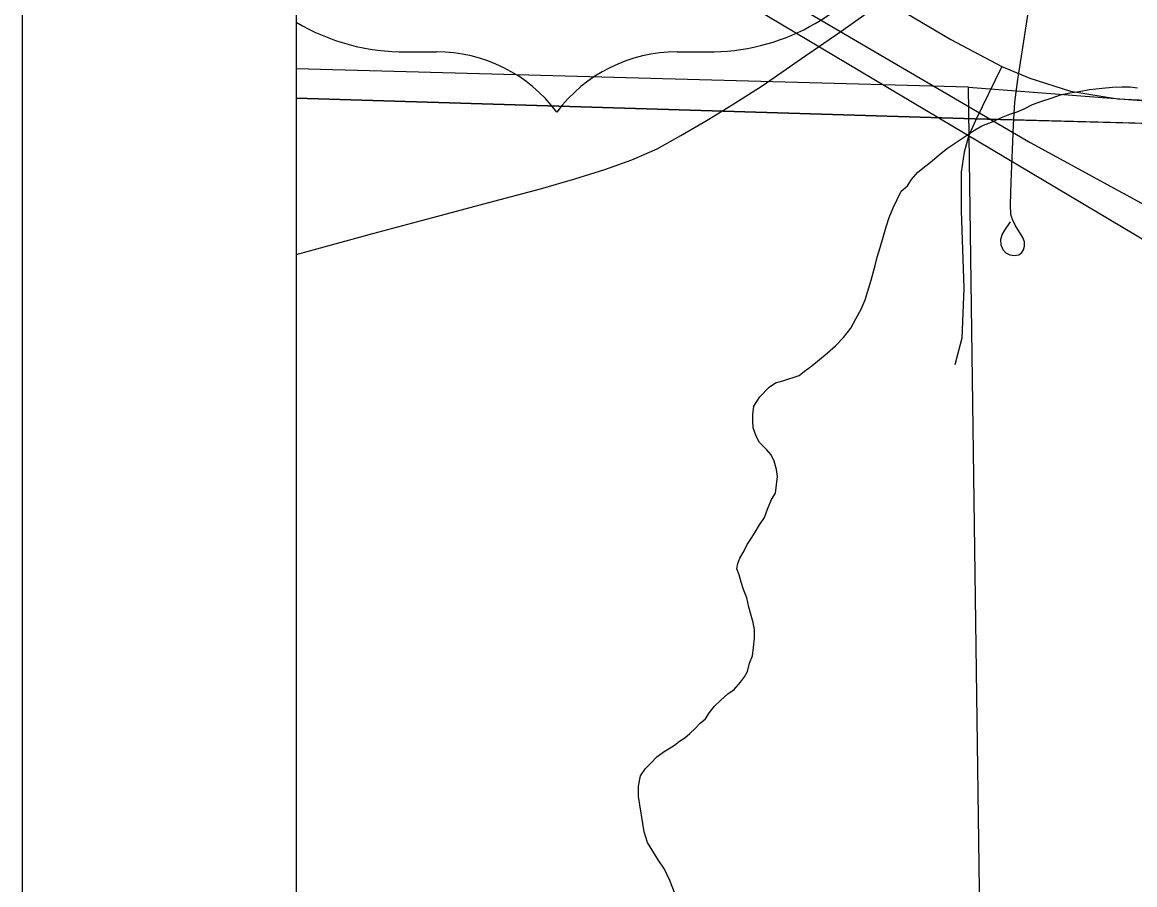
# Model space of a CAD drawing. Extents: x -6.1 to 38, y -7.7 to 22.
# Drawn here: x 2 to 2.4061, y 19.8069 to 20.1219 of the extents above; entities that cross this region are included whole.
import ezdxf

# ---------------------------------------------------------------- set-up
doc = ezdxf.new("R2010")
doc.units = 0
for name, color, linetype in [('GM_X_Corporation', 7, 'Continuous'), ('GM_X_Corporation_Text', 7, 'Continuous'), ('GM_X_Minor_River', 7, 'Continuous'), ('GM_X_Rail_Line', 7, 'Continuous'), ('GM_X_Township_Road', 7, 'Continuous'), ('GM_X_US_Route', 7, 'Continuous'), ('SH_Data', 7, 'Continuous')]:
    doc.layers.add(name, color=color, linetype=linetype)

msp = doc.modelspace()

# ---------------------------------------------------------------- linework, layer by layer
at = {"layer": 'GM_X_Corporation'}
for points in [[(6.966278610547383, 20.9), (2.1000000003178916, 20.9), (2.1000000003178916, 19.365509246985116), (3.070519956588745, 19.376108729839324), (3.099067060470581, 19.376622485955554), (3.109664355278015, 19.37681323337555), (3.120261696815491, 19.377003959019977), (3.1442617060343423, 19.377508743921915), (3.7476610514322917, 19.38857278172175), (3.7758695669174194, 19.389401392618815), (3.924419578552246, 19.392212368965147), (3.9792611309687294, 19.393289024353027), (4.027640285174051, 19.39423879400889), (4.1006470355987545, 19.39567209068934), (4.151546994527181, 19.396838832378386), (4.220891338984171, 19.398428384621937), (4.276486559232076, 19.399702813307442)], [(3.291325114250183, 20.05868818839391), (2.6191766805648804, 20.079603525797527), (2.3477622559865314, 20.086587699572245), (2.1000000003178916, 20.09414328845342), (2.1000000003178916, 15.063675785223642)]]:
    msp.add_lwpolyline(points, dxfattribs=at)
for points in [[(3.3100952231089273, 20.9), (2.1000000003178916, 20.9), (2.1000000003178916, 20.09414328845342), (2.3477622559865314, 20.086587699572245), (2.6191766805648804, 20.079603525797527), (3.291325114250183, 20.05868818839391), (3.291057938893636, 20.066908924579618), (3.3038829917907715, 20.63801635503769)], [(2.1000000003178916, 20.10488207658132), (2.1000000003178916, 19.08786981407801), (2.3593960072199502, 19.076741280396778), (2.345421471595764, 20.098268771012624)], [(2.345421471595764, 20.098268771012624), (2.4196128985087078, 20.092478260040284), (2.470519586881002, 20.09020340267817), (2.6188322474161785, 20.085954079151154), (2.7907338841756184, 20.08068338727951), (2.9028119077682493, 20.07752312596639), (3.0686561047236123, 20.073030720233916), (3.2910903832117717, 20.067789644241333), (3.3149682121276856, 20.066804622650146), (3.296944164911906, 19.183468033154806), (3.2940283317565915, 19.05339153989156), (2.3593960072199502, 19.076741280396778)]]:
    msp.add_lwpolyline(points, close=True, dxfattribs=at)
at = {"layer": 'GM_X_Corporation_Text'}
for p, q in [((2.140179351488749, 20.1111165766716), (2.1511657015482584, 20.1111165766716)), ((2.2390565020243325, 20.1111165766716), (2.250042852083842, 20.1111165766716))]:
    msp.add_line(p, q, dxfattribs=at)
for centre, radius, start, end in [((2.250899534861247, 20.188016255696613), 0.07690445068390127, 269.36173636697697, 25.168080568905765), ((2.1393226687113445, 20.188016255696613), 0.07690445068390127, 239.24830567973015, 270.638263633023), ((2.1511657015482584, 20.05618482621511), 0.05493175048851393, 36.86989764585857, 89.99999993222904), ((2.239056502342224, 20.05618482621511), 0.05493175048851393, 90.00000006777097, 143.13010235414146)]:
    msp.add_arc(centre, radius, start, end, dxfattribs=at)
at = {"layer": 'GM_X_Minor_River'}
for points in [[(2.1000000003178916, 20.234902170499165), (2.3678779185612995, 20.077960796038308), (2.570131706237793, 19.96770511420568), (2.6356620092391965, 19.930061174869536), (2.754982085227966, 19.862311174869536), (2.8027169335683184, 19.834072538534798), (2.8208722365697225, 19.82959715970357), (2.845832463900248, 19.824013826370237), (2.873781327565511, 19.826023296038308), (2.9028457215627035, 19.83182822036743), (2.9311468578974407, 19.83952329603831), (2.9650786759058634, 19.854824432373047), (3.02462034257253, 19.88766723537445), (3.05701238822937, 19.90940776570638), (3.0830351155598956, 19.919369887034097), (3.1132207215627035, 19.92783200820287), (3.1392756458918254, 19.930972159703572), (3.166101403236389, 19.93070322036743), (3.196711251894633, 19.9289323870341), (3.2292017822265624, 19.929443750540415), (3.2563836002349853, 19.93410473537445)], [(2.2508458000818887, 19.869794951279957), (2.252720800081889, 19.872094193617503), (2.2549745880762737, 19.874397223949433), (2.257609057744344, 19.876705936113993), (2.2598723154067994, 19.87824949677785), (2.262122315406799, 19.880933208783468), (2.2636204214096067, 19.88284798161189), (2.2647378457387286, 19.884760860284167), (2.2654632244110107, 19.88781010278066), (2.2665730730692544, 19.890482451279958), (2.2669177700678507, 19.89352601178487), (2.267258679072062, 19.8969540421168), (2.267222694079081, 19.899995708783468), (2.2668117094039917, 19.902652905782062), (2.2660219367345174, 19.90530631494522), (2.2652245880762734, 19.90833851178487), (2.264425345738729, 19.91175328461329), (2.2632492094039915, 19.914783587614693), (2.262457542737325, 19.91743699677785), (2.2616677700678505, 19.920092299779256), (2.2608798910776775, 19.922365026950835), (2.2612359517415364, 19.924268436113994), (2.2619745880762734, 19.926177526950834), (2.263465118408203, 19.928853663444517), (2.2645787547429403, 19.931145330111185), (2.2660730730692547, 19.93344078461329), (2.267565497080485, 19.93573813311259), (2.269057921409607, 19.938414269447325), (2.270925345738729, 19.941094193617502), (2.2720314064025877, 19.944147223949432), (2.2735124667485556, 19.947584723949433), (2.27500678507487, 19.949880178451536), (2.2756942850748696, 19.955969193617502), (2.275285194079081, 19.9586263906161), (2.274487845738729, 19.961660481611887), (2.273321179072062, 19.96393131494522), (2.271777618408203, 19.965817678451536), (2.2690863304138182, 19.96845025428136), (2.2679196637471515, 19.9707191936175), (2.2667435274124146, 19.973751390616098), (2.266713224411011, 19.976412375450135), (2.266688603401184, 19.97869457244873), (2.2670333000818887, 19.98173813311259), (2.2692719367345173, 19.98518131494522), (2.2726545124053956, 19.98863775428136), (2.2749158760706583, 19.99018131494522), (2.2775692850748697, 19.990967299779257), (2.283627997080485, 19.992927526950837), (2.2855105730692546, 19.9944691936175), (2.2881507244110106, 19.996397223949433), (2.293800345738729, 20.001014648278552), (2.296809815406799, 20.00370593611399), (2.299813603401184, 20.006777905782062), (2.3024348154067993, 20.010226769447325), (2.304296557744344, 20.01366616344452), (2.3061564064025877, 20.01710745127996), (2.307639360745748, 20.020543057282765), (2.3098344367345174, 20.027787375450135), (2.310563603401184, 20.030457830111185), (2.3112927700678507, 20.033126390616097), (2.312018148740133, 20.036175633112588), (2.3131185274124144, 20.039609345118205), (2.314215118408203, 20.043421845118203), (2.3153117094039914, 20.047234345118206), (2.3164120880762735, 20.050666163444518), (2.3178931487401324, 20.05410366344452), (2.319377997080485, 20.057160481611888), (2.320862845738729, 20.060215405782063), (2.323120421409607, 20.062139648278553), (2.3246147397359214, 20.06443699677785), (2.326864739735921, 20.06711881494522), (2.3298798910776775, 20.06943131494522), (2.3321374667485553, 20.07135366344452), (2.3347719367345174, 20.073662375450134), (2.3377870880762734, 20.075974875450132), (2.347593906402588, 20.082535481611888), (2.3502378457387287, 20.084080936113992), (2.354400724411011, 20.085643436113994), (2.357425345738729, 20.08719457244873), (2.360451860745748, 20.088365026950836), (2.3631033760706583, 20.089152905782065), (2.365752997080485, 20.09031957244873), (2.3687757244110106, 20.091870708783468), (2.372182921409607, 20.093044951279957), (2.375590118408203, 20.0942191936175), (2.378999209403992, 20.095393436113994), (2.382410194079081, 20.096188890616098), (2.385826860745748, 20.096601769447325), (2.389620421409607, 20.097399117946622), (2.3941772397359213, 20.09782525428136), (2.397972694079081, 20.098245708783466), (2.4013931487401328, 20.098277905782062), (2.4044367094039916, 20.098308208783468), (2.4070995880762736, 20.0979540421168)], [(2.2383117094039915, 19.80351086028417), (2.2363533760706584, 19.80843510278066), (2.2344045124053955, 19.812599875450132), (2.2320844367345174, 19.81599570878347), (2.228207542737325, 19.822421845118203), (2.227021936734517, 19.826211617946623), (2.224972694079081, 19.83912070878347), (2.224929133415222, 19.842921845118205), (2.225645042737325, 19.846730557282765), (2.2275143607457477, 19.849410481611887), (2.22939125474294, 19.851330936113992), (2.2316469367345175, 19.853635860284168), (2.234285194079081, 19.85556199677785), (2.236171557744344, 19.856721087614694), (2.238059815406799, 19.85788207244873), (2.2399423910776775, 19.859419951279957), (2.2418306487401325, 19.860580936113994), (2.2437132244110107, 19.86212070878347), (2.245590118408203, 19.864039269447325), (2.2474689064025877, 19.865957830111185), (2.249351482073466, 19.86749760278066), (2.2508458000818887, 19.869794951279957)]]:
    msp.add_lwpolyline(points, dxfattribs=at)
at = {"layer": 'GM_X_Rail_Line'}
msp.add_lwpolyline([(2.1000000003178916, 20.22672357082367), (2.7223777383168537, 19.856225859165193), (2.788176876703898, 19.824045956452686), (2.837148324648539, 19.810248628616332), (2.8845933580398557, 19.810237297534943), (2.938028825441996, 19.82546457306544), (2.9913223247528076, 19.875237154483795), (3.0453752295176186, 19.90504965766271), (3.0963979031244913, 19.92627114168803), (3.1529811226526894, 19.928288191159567), (3.200217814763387, 19.92550601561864), (3.2431590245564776, 19.93561017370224), (3.3055490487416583, 19.95556844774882), (3.379054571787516, 19.972492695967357), (3.434122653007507, 19.976532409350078), (3.468982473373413, 19.975519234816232), (3.4950032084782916, 19.958081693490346), (3.545533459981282, 19.89238487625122), (3.616181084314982, 19.81160850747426), (3.7761977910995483, 19.637421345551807), (3.8216769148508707, 19.574249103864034), (3.97265009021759, 19.258702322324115), (4.010901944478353, 19.203567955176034)], dxfattribs=at)
at = {"layer": 'GM_X_Township_Road'}
for points in [[(2.360579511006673, 20.049034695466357), (2.3585476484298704, 20.045946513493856), (2.3577150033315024, 20.0444800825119), (2.357087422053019, 20.04260351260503), (2.3572241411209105, 20.04065243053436), (2.3579449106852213, 20.03896231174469), (2.358963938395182, 20.037725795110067), (2.3604303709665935, 20.036961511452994), (2.3621702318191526, 20.036681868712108), (2.3637112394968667, 20.03694908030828), (2.3648855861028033, 20.037787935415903), (2.36551319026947, 20.038769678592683), (2.3658611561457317, 20.040167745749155), (2.36579279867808, 20.041696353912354), (2.365233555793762, 20.043367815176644), (2.3640467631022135, 20.04531890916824), (2.3624001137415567, 20.047823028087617), (2.3615115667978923, 20.049873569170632), (2.360859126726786, 20.051650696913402), (2.360672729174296, 20.05528568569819), (2.3609709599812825, 20.063636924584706), (2.361443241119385, 20.07529379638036), (2.3618098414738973, 20.084452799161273), (2.3623069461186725, 20.092748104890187), (2.3634191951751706, 20.101043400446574), (2.365152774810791, 20.11181795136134), (2.367874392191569, 20.130011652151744)], [(2.357615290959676, 20.105731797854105), (2.347971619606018, 20.086046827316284), (2.3455303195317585, 20.080512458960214)], [(2.3455303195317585, 20.080512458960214), (2.3452251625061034, 20.07982068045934), (2.3438705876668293, 20.074414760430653), (2.342745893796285, 20.06720688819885), (2.3427272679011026, 20.053008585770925), (2.3436468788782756, 20.02484810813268), (2.342969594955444, 20.00659845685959), (2.340421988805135, 19.996861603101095)]]:
    msp.add_lwpolyline(points, dxfattribs=at)
at = {"layer": 'GM_X_US_Route'}
for points in [[(2.1000000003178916, 20.256097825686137), (2.112031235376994, 20.24902595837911), (2.230545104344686, 20.179631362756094), (2.296783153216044, 20.140652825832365), (2.3389182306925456, 20.115642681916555), (2.357615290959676, 20.105731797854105)], [(2.1000000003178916, 20.03714180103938), (2.1115406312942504, 20.04024854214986), (2.1279945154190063, 20.044722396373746), (2.144454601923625, 20.049190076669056), (2.170322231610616, 20.056081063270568), (2.189143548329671, 20.06111413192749), (2.201757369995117, 20.064792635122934), (2.212643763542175, 20.06819156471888), (2.222473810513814, 20.071727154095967), (2.2317446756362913, 20.075747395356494), (2.240437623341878, 20.080587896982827), (2.249988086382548, 20.086173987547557), (2.2591781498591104, 20.091760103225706), (2.270132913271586, 20.098750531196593), (2.284449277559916, 20.10864273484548), (2.298765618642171, 20.118528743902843), (2.312634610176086, 20.12835880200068), (2.3264973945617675, 20.138188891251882), (2.3433986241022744, 20.149851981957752), (2.3641585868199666, 20.163814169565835), (2.387944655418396, 20.180249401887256), (2.413538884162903, 20.197859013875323)], [(2.357615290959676, 20.105731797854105), (2.3677560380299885, 20.101450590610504), (2.382625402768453, 20.096721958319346), (2.3997503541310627, 20.09401279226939), (2.4288118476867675, 20.09266438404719), (2.4989520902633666, 20.090477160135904), (2.5883237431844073, 20.08698508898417), (2.6194916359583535, 20.08633883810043)]]:
    msp.add_lwpolyline(points, dxfattribs=at)
at = {"layer": 'SH_Data'}
for p, q in [((2, 21), (2, 14)), ((2.1, 20.9), (2.1, 14.1))]:
    msp.add_line(p, q, dxfattribs=at)

doc.saveas('drawing.dxf')
